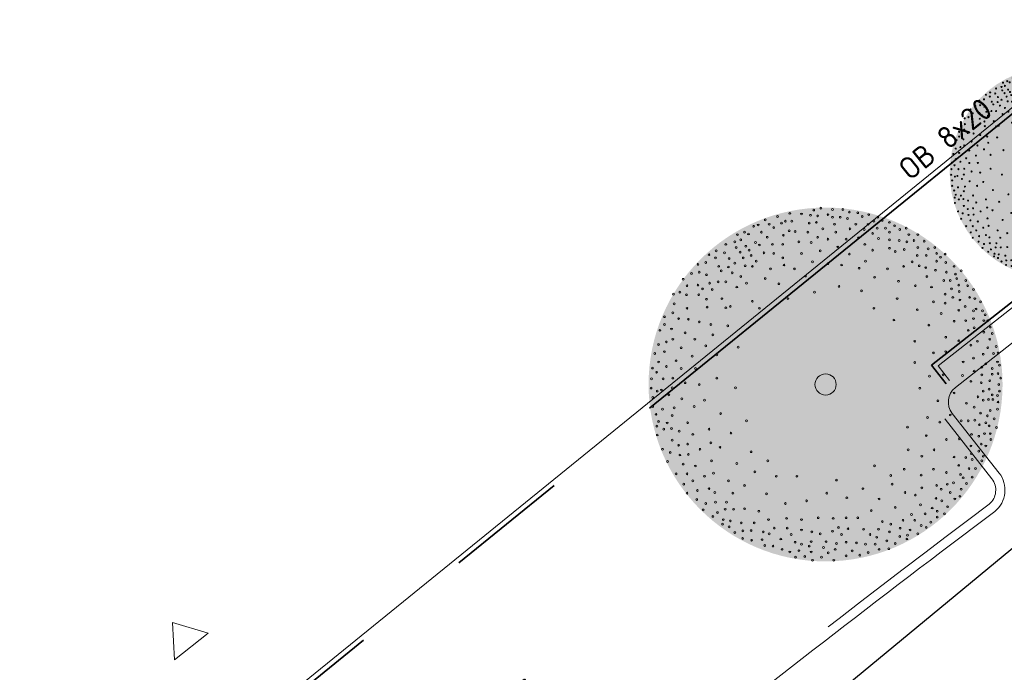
# Model space of a CAD drawing. Header units: metres. Extents: x 92403 to 95147, y 464428 to 465602.
# Tile 492 of 568: x 93298 to 93314, y 465151 to 465162. Entities that reach past the tile are written whole.
import ezdxf

# ---------------------------------------------------------------- set-up
doc = ezdxf.new("R2010")
doc.units = ezdxf.units.M
doc.linetypes.add('VH-OPSLUITBAND_80X200', pattern=[14, 8, -2, 2, -2])
doc.linetypes.add('VH-TROTTOIRBAND', pattern=[15, 5, -2, 2, -2, 2, -2])
doc.layers.get('0').update_dxf_attribs({"linetype": 'CONTINUOUS'})
for name, color, linetype, lineweight in [('B-RO-OG-TOPOGRAFIE_BEBOUWING_ENTREE-S', 7, 'CONTINUOUS', 5), ('N-WE-GW-ONTGRAVING-V', 2, 'CONTINUOUS', 30), ('N-WE-VH-KANTOPSLUITING_OPSLUITBAND_80X200-G', 7, 'VH-OPSLUITBAND_80X200', 35), ('N-WE-VH-KANTOPSLUITING_TROTTOIRBAND-G', 7, 'VH-TROTTOIRBAND', 35), ('N-WE-VH-KANTOPSLUITING_TROTTOIRBAND_130 150-T18', 10, 'CONTINUOUS', 18), ('N-WE-VH-KANTOPSLUITING_VOORKANTBAND-G', 50, 'CONTINUOUS', 35)]:
    doc.layers.add(name, color=color, linetype=linetype, lineweight=lineweight)
doc.layers.add('N-RO-GR-BOOM-S', color=7, linetype='CONTINUOUS', lineweight=9, true_color=0x005700, transparency=0.3)
doc.layers.add('N-RO-GR-BOOM-V', color=7, linetype='CONTINUOUS', lineweight=18, true_color=0x002600)
doc.styles.add('NLCS-ISO-M200-T18', font='NLCS-ISO.ttf', dxfattribs={"height": 0.36})

# ---------------------------------------------------------------- blocks, each defined once
blk = doc.blocks.new('SRO-BEBOUWING_ENTREE')
blk.add_lwpolyline([(0, 0.35), (0, -0.35), (0.5, 0)], close=True)
blk = doc.blocks.new('*U298')
at = {"layer": 'N-RO-GR-BOOM-V', "linetype": 'ByBlock', "ltscale": 1, "transparency": 33554567}
h = blk.add_hatch(color=98, dxfattribs=at)
h.dxf.hatch_style = 1
h.set_gradient(color1=(0, 51, 0), color2=(184, 200, 91), rotation=177, centered=1, name='INVCURVED')
edge = h.paths.add_edge_path()
edge.add_arc((0, 0), 2.5, 0, 360)
at = {"color": 0, "lineweight": -2}
for centre, radius in [((-0.066, 2.491), 0.0126), ((-0.678, 2.373), 0.0126), ((-0.505, 2.418), 0.0126), ((-0.34, 2.409), 0.0126), ((-0.212, 2.391), 0.0126), ((-0.167, 2.464), 0.0126), ((-0.112, 2.382), 0.0126), ((0.034, 2.4), 0.0126), ((0.098, 2.473), 0.0126), ((0.098, 2.363), 0.0126), ((0.208, 2.363), 0.0126), ((0.245, 2.473), 0.0126), ((0.336, 2.436), 0.0126), ((0.454, 2.427), 0.0126), ((0.519, 2.373), 0.0126), ((0.61, 2.4), 0.0126), ((0.737, 2.363), 0.0126), ((-1.016, 2.236), 0.0126), ((-0.952, 2.254), 0.0126), ((-0.852, 2.327), 0.0126), ((-0.797, 2.263), 0.0126), ((-0.733, 2.217), 0.0126), ((-0.623, 2.281), 0.0126), ((-0.568, 2.308), 0.0126), ((-0.477, 2.308), 0.0126), ((-0.23, 2.281), 0.0126), ((-0.13, 2.291), 0.0126), ((0.126, 2.263), 0.0126), ((0.308, 2.345), 0.0126), ((0.427, 2.263), 0.0126), ((0.601, 2.263), 0.0126), ((0.683, 2.308), 0.0126), ((0.802, 2.318), 0.0126), ((0.902, 2.291), 0.0126), ((0.975, 2.244), 0.0126), ((-1.245, 2.117), 0.0126), ((-1.144, 2.153), 0.0126), ((-1.089, 2.126), 0.0126), ((-0.907, 2.153), 0.0126), ((-0.824, 2.08), 0.0126), ((-0.596, 2.108), 0.0126), ((-0.514, 2.172), 0.0126), ((-0.431, 2.162), 0.0126), ((-0.249, 2.153), 0.0126), ((-0.112, 2.08), 0.0126), ((-0.038, 2.199), 0.0126), ((0.144, 2.153), 0.0126), ((0.345, 2.199), 0.0126), ((0.546, 2.19), 0.0126), ((0.665, 2.135), 0.0126), ((0.729, 2.208), 0.0126), ((0.847, 2.208), 0.0126), ((0.902, 2.153), 0.0126), ((1.048, 2.19), 0.0126), ((1.14, 2.208), 0.0126), ((1.176, 2.117), 0.0126), ((1.304, 2.117), 0.0126), ((-1.409, 1.98), 0.0126), ((-1.281, 2.016), 0.0126), ((-1.198, 2.044), 0.0126), ((-1.126, 1.953), 0.0126), ((-0.989, 2.007), 0.0126), ((-0.934, 1.971), 0.0126), ((-0.751, 1.98), 0.0126), ((-0.605, 1.98), 0.0126), ((-0.376, 2.016), 0.0126), ((-0.203, 2.007), 0.0126), ((0.034, 2.053), 0.0126), ((0.171, 1.943), 0.0126), ((0.29, 2.053), 0.0126), ((0.464, 2.071), 0.0126), ((0.555, 1.98), 0.0126), ((0.747, 2.062), 0.0126), ((0.902, 2.044), 0.0126), ((1.039, 2.035), 0.0126), ((1.149, 2.016), 0.0126), ((1.249, 2.035), 0.0126), ((1.395, 2.025), 0.0126), ((-1.646, 1.834), 0.0126), ((-1.546, 1.889), 0.0126), ((-1.427, 1.861), 0.0126), ((-1.263, 1.934), 0.0126), ((-1.208, 1.87), 0.0126), ((-1.08, 1.898), 0.0126), ((-1.052, 1.824), 0.0126), ((-0.87, 1.861), 0.0126), ((-0.733, 1.852), 0.0126), ((-0.34, 1.852), 0.0126), ((-0.075, 1.889), 0.0126), ((0.336, 1.843), 0.0126), ((0.665, 1.898), 0.0126), ((0.902, 1.925), 0.0126), ((0.985, 1.879), 0.0126), ((1.112, 1.907), 0.0126), ((1.295, 1.824), 0.0126), ((1.304, 1.934), 0.0126), ((1.423, 1.824), 0.0126), ((1.45, 1.916), 0.0126), ((1.542, 1.934), 0.0126), ((1.569, 1.852), 0.0126), ((1.624, 1.797), 0.0126), ((1.688, 1.843), 0.0126), ((-1.802, 1.697), 0.0126), ((-1.692, 1.724), 0.0126), ((-1.555, 1.788), 0.0126), ((-1.509, 1.669), 0.0126), ((-1.372, 1.66), 0.0126), ((-1.363, 1.779), 0.0126), ((-1.281, 1.715), 0.0126), ((-1.162, 1.788), 0.0126), ((-1.135, 1.678), 0.0126), ((-1.034, 1.669), 0.0126), ((-0.979, 1.742), 0.0126), ((-0.605, 1.788), 0.0126), ((-0.587, 1.688), 0.0126), ((-0.185, 1.733), 0.0126), ((0.034, 1.706), 0.0126), ((0.226, 1.688), 0.0126), ((0.564, 1.742), 0.0126), ((1.103, 1.669), 0.0126), ((1.222, 1.733), 0.0126), ((1.323, 1.678), 0.0126), ((1.569, 1.742), 0.0126), ((1.697, 1.724), 0.0126), ((1.815, 1.669), 0.0126), ((-1.893, 1.569), 0.0126), ((-1.783, 1.587), 0.0126), ((-1.683, 1.551), 0.0126), ((-1.473, 1.606), 0.0126), ((-1.317, 1.578), 0.0126), ((-1.198, 1.524), 0.0126), ((-0.778, 1.633), 0.0126), ((-0.44, 1.633), 0.0126), ((-0.285, 1.532), 0.0126), ((0.473, 1.642), 0.0126), ((0.875, 1.633), 0.0126), ((1.414, 1.651), 0.0126), ((1.432, 1.524), 0.0126), ((1.551, 1.614), 0.0126), ((1.706, 1.587), 0.0126), ((1.834, 1.56), 0.0126), ((1.916, 1.606), 0.0126), ((-2.012, 1.487), 0.0126), ((-1.957, 1.395), 0.0126), ((-1.802, 1.405), 0.0126), ((-1.637, 1.432), 0.0126), ((-1.518, 1.45), 0.0126), ((-1.409, 1.45), 0.0126), ((-1.116, 1.432), 0.0126), ((-0.852, 1.496), 0.0126), ((-0.659, 1.423), 0.0126), ((0.19, 1.386), 0.0126), ((0.692, 1.514), 0.0126), ((1.03, 1.459), 0.0126), ((1.268, 1.395), 0.0126), ((1.669, 1.469), 0.0126), ((1.761, 1.469), 0.0126), ((1.852, 1.496), 0.0126), ((1.88, 1.405), 0.0126), ((1.98, 1.469), 0.0126), ((2.007, 1.395), 0.0126), ((-2.149, 1.276), 0.0126), ((-2.057, 1.304), 0.0126), ((-1.966, 1.268), 0.0126), ((-1.792, 1.268), 0.0126), ((-1.737, 1.35), 0.0126), ((-1.6, 1.341), 0.0126), ((-1.253, 1.377), 0.0126), ((-0.157, 1.304), 0.0126), ((0.509, 1.323), 0.0126), ((1.496, 1.377), 0.0126), ((1.688, 1.276), 0.0126), ((1.779, 1.35), 0.0126), ((1.889, 1.313), 0.0126), ((2.09, 1.341), 0.0126), ((-2.139, 1.14), 0.0126), ((-1.683, 1.204), 0.0126), ((-1.464, 1.213), 0.0126), ((-1.345, 1.103), 0.0126), ((-1.034, 1.176), 0.0126), ((-0.532, 1.213), 0.0126), ((1.012, 1.213), 0.0126), ((1.523, 1.167), 0.0126), ((1.688, 1.149), 0.0126), ((1.797, 1.231), 0.0126), ((1.898, 1.194), 0.0126), ((1.971, 1.103), 0.0126), ((2.035, 1.231), 0.0126), ((2.108, 1.213), 0.0126), ((2.19, 1.167), 0.0126), ((-2.158, 1.012), 0.0126), ((-1.957, 1.076), 0.0126), ((-1.674, 1.094), 0.0126), ((-1.409, 1.085), 0.0126), ((-0.934, 1.076), 0.0126), ((0.683, 1.076), 0.0126), ((1.295, 1.057), 0.0126), ((1.633, 1.003), 0.0126), ((1.88, 1.048), 0.0126), ((2.09, 1.04), 0.0126), ((2.126, 1.067), 0.0126), ((2.217, 1.04), 0.0126), ((2.254, 0.985), 0.0126), ((-2.276, 0.957), 0.0126), ((-2.276, 0.847), 0.0126), ((-2.075, 0.93), 0.0126), ((-1.938, 0.921), 0.0126), ((-1.783, 0.884), 0.0126), ((-1.619, 0.847), 0.0126), ((-1.382, 0.829), 0.0126), ((0.966, 0.911), 0.0126), ((1.46, 0.839), 0.0126), ((1.815, 0.893), 0.0126), ((1.98, 0.902), 0.0126), ((2.09, 0.93), 0.0126), ((2.236, 0.902), 0.0126), ((2.29, 0.902), 0.0126), ((-2.34, 0.765), 0.0126), ((-2.176, 0.784), 0.0126), ((-1.984, 0.729), 0.0126), ((-1.591, 0.702), 0.0126), ((2.016, 0.765), 0.0126), ((2.099, 0.802), 0.0126), ((2.236, 0.738), 0.0126), ((2.327, 0.811), 0.0126), ((2.354, 0.72), 0.0126), ((-2.358, 0.564), 0.0126), ((-2.249, 0.601), 0.0126), ((-2.158, 0.638), 0.0126), ((-1.847, 0.638), 0.0126), ((-1.692, 0.546), 0.0126), ((1.259, 0.61), 0.0126), ((1.697, 0.667), 0.0126), ((1.88, 0.619), 0.0126), ((2.053, 0.556), 0.0126), ((2.145, 0.61), 0.0126), ((2.318, 0.638), 0.0126), ((-2.413, 0.437), 0.0126), ((-2.276, 0.464), 0.0126), ((-2.039, 0.519), 0.0126), ((-1.536, 0.418), 0.0126), ((-1.235, 0.528), 0.0126), ((1.523, 0.446), 0.0126), ((1.697, 0.464), 0.0126), ((2.227, 0.427), 0.0126), ((2.29, 0.519), 0.0126), ((2.373, 0.437), 0.0126), ((2.409, 0.537), 0.0126), ((2.436, 0.446), 0.0126), ((-2.358, 0.318), 0.0126), ((-2.112, 0.336), 0.0126), ((-1.884, 0.4), 0.0126), ((1.259, 0.311), 0.0126), ((1.944, 0.318), 0.0126), ((2.09, 0.373), 0.0126), ((2.263, 0.29), 0.0126), ((2.428, 0.318), 0.0126), ((2.455, 0.273), 0.0126), ((-2.446, 0.232), 0.0126), ((-2.386, 0.172), 0.0126), ((-2.249, 0.254), 0.0126), ((-2.039, 0.226), 0.0126), ((-1.838, 0.226), 0.0126), ((0, 0), 0.15), ((1.661, 0.135), 0.0126), ((2.099, 0.19), 0.0126), ((2.208, 0.245), 0.0126), ((2.208, 0.135), 0.0126), ((2.354, 0.226), 0.0126), ((2.354, 0.144), 0.0126), ((2.436, 0.154), 0.0126), ((-2.459, 0.08), 0.0126), ((-2.295, 0.08), 0.0126), ((-2.158, 0.09), 0.0126), ((-1.984, 0.025), 0.0126), ((-1.783, -0.002), 0.0126), ((-1.536, 0.09), 0.0126), ((1.468, 0.117), 0.0126), ((1.934, 0.126), 0.0126), ((2.053, 0.044), 0.0126), ((2.2, 0.025), 0.0126), ((2.318, 0.053), 0.0126), ((2.446, -0.002), 0.0126), ((2.473, 0.09), 0.0126), ((-2.465, -0.051), 0.0126), ((-2.377, -0.093), 0.0126), ((-2.319, -0.078), 0.0126), ((-2.212, -0.148), 0.0126), ((-2.167, -0.047), 0.0126), ((-1.272, -0.047), 0.0126), ((1.331, -0.054), 0.0126), ((1.815, -0.12), 0.0126), ((2.227, -0.093), 0.0126), ((2.309, -0.066), 0.0126), ((2.354, -0.148), 0.0126), ((2.455, -0.093), 0.0126), ((-2.441, -0.184), 0.0126), ((-2.03, -0.203), 0.0126), ((-1.71, -0.221), 0.0126), ((1.587, -0.23), 0.0126), ((1.989, -0.266), 0.0126), ((2.153, -0.175), 0.0126), ((2.227, -0.221), 0.0126), ((2.3, -0.211), 0.0126), ((2.364, -0.211), 0.0126), ((2.428, -0.157), 0.0126), ((2.436, -0.248), 0.0126), ((-2.441, -0.312), 0.0126), ((-2.395, -0.422), 0.0126), ((-2.304, -0.349), 0.0126), ((-2.139, -0.33), 0.0126), ((-1.856, -0.312), 0.0126), ((-1.482, -0.412), 0.0126), ((2.099, -0.321), 0.0126), ((2.19, -0.404), 0.0126), ((2.327, -0.367), 0.0126), ((2.428, -0.349), 0.0126), ((-2.358, -0.522), 0.0126), ((-2.237, -0.544), 0.0126), ((-2.167, -0.44), 0.0126), ((-1.948, -0.541), 0.0126), ((-1.116, -0.513), 0.0126), ((1.441, -0.467), 0.0126), ((1.614, -0.531), 0.0126), ((1.761, -0.431), 0.0126), ((1.916, -0.513), 0.0126), ((2.016, -0.513), 0.0126), ((2.108, -0.504), 0.0126), ((2.172, -0.568), 0.0126), ((2.263, -0.541), 0.0126), ((2.285, -0.443), 0.0126), ((2.382, -0.486), 0.0126), ((-2.382, -0.589), 0.0126), ((-2.286, -0.632), 0.0126), ((-2.176, -0.623), 0.0126), ((-2.067, -0.659), 0.0126), ((-1.874, -0.705), 0.0126), ((-1.646, -0.632), 0.0126), ((-1.336, -0.687), 0.0126), ((1.158, -0.602), 0.0126), ((2.062, -0.705), 0.0126), ((2.245, -0.695), 0.0126), ((2.309, -0.586), 0.0126), ((2.327, -0.695), 0.0126), ((2.413, -0.608), 0.0126), ((-2.377, -0.714), 0.0126), ((-2.167, -0.787), 0.0126), ((-1.948, -0.842), 0.0126), ((-1.619, -0.824), 0.0126), ((1.423, -0.723), 0.0126), ((1.706, -0.778), 0.0126), ((1.889, -0.769), 0.0126), ((2.163, -0.732), 0.0126), ((2.2, -0.842), 0.0126), ((2.336, -0.778), 0.0126), ((-2.304, -0.915), 0.0126), ((-2.194, -0.96), 0.0126), ((-2.075, -0.86), 0.0126), ((-1.774, -0.915), 0.0126), ((-1.491, -0.888), 0.0126), ((-1.052, -0.951), 0.0126), ((1.167, -0.924), 0.0126), ((1.532, -0.924), 0.0126), ((2.053, -0.869), 0.0126), ((2.062, -0.978), 0.0126), ((2.163, -0.942), 0.0126), ((2.263, -0.869), 0.0126), ((-2.231, -1.088), 0.0126), ((-2.057, -0.997), 0.0126), ((-2.012, -1.125), 0.0126), ((-1.938, -0.988), 0.0126), ((-1.61, -1.079), 0.0126), ((-1.253, -1.116), 0.0126), ((-0.815, -1.079), 0.0126), ((1.359, -1.015), 0.0126), ((1.815, -1.025), 0.0126), ((1.98, -1.033), 0.0126), ((2.071, -1.061), 0.0126), ((2.208, -1.079), 0.0126), ((2.227, -1.015), 0.0126), ((-2.112, -1.262), 0.0126), ((-1.957, -1.262), 0.0126), ((-1.838, -1.152), 0.0126), ((-1.583, -1.253), 0.0126), ((-0.998, -1.234), 0.0126), ((0.692, -1.15), 0.0126), ((1.112, -1.198), 0.0126), ((1.523, -1.198), 0.0126), ((1.706, -1.244), 0.0126), ((1.88, -1.143), 0.0126), ((2.026, -1.189), 0.0126), ((2.117, -1.189), 0.0126), ((-1.874, -1.362), 0.0126), ((-1.71, -1.298), 0.0126), ((-1.372, -1.362), 0.0126), ((-0.696, -1.298), 0.0126), ((-0.404, -1.298), 0.0126), ((0.153, -1.351), 0.0126), ((0.921, -1.287), 0.0126), ((1.35, -1.28), 0.0126), ((1.807, -1.39), 0.0126), ((1.907, -1.271), 0.0126), ((1.944, -1.317), 0.0126), ((1.989, -1.399), 0.0126), ((2.071, -1.308), 0.0126), ((-2.003, -1.408), 0.0126), ((-1.957, -1.536), 0.0126), ((-1.811, -1.499), 0.0126), ((-1.646, -1.472), 0.0126), ((-1.564, -1.527), 0.0126), ((-1.308, -1.536), 0.0126), ((-1.144, -1.426), 0.0126), ((0.016, -1.536), 0.0126), ((0.528, -1.472), 0.0126), ((0.939, -1.408), 0.0126), ((1.122, -1.527), 0.0126), ((1.359, -1.462), 0.0126), ((1.569, -1.426), 0.0126), ((1.633, -1.481), 0.0126), ((1.719, -1.411), 0.0126), ((1.761, -1.527), 0.0126), ((1.916, -1.481), 0.0126), ((-1.82, -1.627), 0.0126), ((-1.555, -1.663), 0.0126), ((-1.399, -1.663), 0.0126), ((-0.833, -1.545), 0.0126), ((-0.267, -1.645), 0.0126), ((0.3, -1.6), 0.0126), ((0.756, -1.618), 0.0126), ((1.268, -1.563), 0.0126), ((1.56, -1.609), 0.0126), ((1.642, -1.645), 0.0126), ((1.825, -1.618), 0.0126), ((1.898, -1.581), 0.0126), ((-1.729, -1.773), 0.0126), ((-1.692, -1.682), 0.0126), ((-1.528, -1.81), 0.0126), ((-1.418, -1.764), 0.0126), ((-1.299, -1.764), 0.0126), ((-1.144, -1.755), 0.0126), ((-0.943, -1.792), 0.0126), ((-0.568, -1.682), 0.0126), ((0.646, -1.782), 0.0126), ((0.985, -1.737), 0.0126), ((1.341, -1.7), 0.0126), ((1.505, -1.746), 0.0126), ((1.578, -1.792), 0.0126), ((1.724, -1.727), 0.0126), ((-1.591, -1.864), 0.0126), ((-1.445, -1.91), 0.0126), ((-1.345, -1.928), 0.0126), ((-1.19, -1.956), 0.0126), ((-1.007, -1.956), 0.0126), ((-0.806, -1.91), 0.0126), ((-0.55, -1.892), 0.0126), ((-0.34, -1.91), 0.0126), ((-0.103, -1.883), 0.0126), ((0.108, -1.892), 0.0126), ((0.29, -1.883), 0.0126), ((0.454, -1.883), 0.0126), ((0.802, -1.938), 0.0126), ((1.094, -1.919), 0.0126), ((1.213, -1.837), 0.0126), ((1.259, -1.919), 0.0126), ((1.405, -1.828), 0.0126), ((1.487, -1.946), 0.0126), ((1.578, -1.874), 0.0126), ((1.679, -1.828), 0.0126), ((-1.454, -1.974), 0.0126), ((-1.363, -2.011), 0.0126), ((-1.281, -2.093), 0.0126), ((-1.167, -2.069), 0.0126), ((-1.052, -2.065), 0.0126), ((-0.879, -2.084), 0.0126), ((-0.724, -2.029), 0.0126), ((-0.541, -2.029), 0.0126), ((-0.34, -2.056), 0.0126), ((-0.194, -2.084), 0.0126), ((0.098, -2.075), 0.0126), ((0.181, -2.02), 0.0126), ((0.317, -2.038), 0.0126), ((0.537, -2.047), 0.0126), ((0.747, -2.047), 0.0126), ((0.902, -2.084), 0.0126), ((0.921, -1.974), 0.0126), ((1.052, -2.032), 0.0126), ((1.194, -2.056), 0.0126), ((1.35, -1.993), 0.0126), ((1.423, -2.02), 0.0126), ((-1.171, -2.175), 0.0126), ((-1.044, -2.202), 0.0126), ((-0.897, -2.193), 0.0126), ((-0.797, -2.111), 0.0126), ((-0.632, -2.184), 0.0126), ((-0.486, -2.12), 0.0126), ((-0.431, -2.23), 0.0126), ((-0.203, -2.221), 0.0126), ((-0.075, -2.111), 0.0126), ((0.007, -2.221), 0.0126), ((0.226, -2.12), 0.0126), ((0.29, -2.23), 0.0126), ((0.628, -2.12), 0.0126), ((0.723, -2.16), 0.0126), ((0.866, -2.211), 0.0126), ((1.048, -2.147), 0.0126), ((1.149, -2.184), 0.0126), ((1.158, -2.129), 0.0126), ((1.304, -2.111), 0.0126), ((-0.86, -2.276), 0.0126), ((-0.742, -2.284), 0.0126), ((-0.614, -2.33), 0.0126), ((-0.505, -2.367), 0.0126), ((-0.376, -2.348), 0.0126), ((-0.34, -2.257), 0.0126), ((-0.23, -2.284), 0.0126), ((-0.203, -2.367), 0.0126), ((-0.03, -2.303), 0.0126), ((0.135, -2.33), 0.0126), ((0.153, -2.248), 0.0126), ((0.376, -2.352), 0.0126), ((0.436, -2.239), 0.0126), ((0.564, -2.257), 0.0126), ((0.601, -2.376), 0.0126), ((0.701, -2.257), 0.0126), ((0.756, -2.33), 0.0126), ((0.893, -2.321), 0.0126), ((0.985, -2.248), 0.0126), ((-0.423, -2.44), 0.0126), ((-0.294, -2.43), 0.0126), ((-0.185, -2.485), 0.0126), ((-0.057, -2.44), 0.0126), ((0.038, -2.379), 0.0126), ((0.116, -2.485), 0.0126), ((0.29, -2.422), 0.0126), ((0.482, -2.412), 0.0126)]:
    blk.add_circle(centre, radius, dxfattribs=at)
blk = doc.blocks.new('*U297')
at = {"layer": 'N-RO-GR-BOOM-V', "linetype": 'ByBlock', "ltscale": 1, "transparency": 33554567}
h = blk.add_hatch(color=98, dxfattribs=at)
h.dxf.hatch_style = 1
h.set_gradient(color1=(0, 51, 0), color2=(184, 200, 91), rotation=177, centered=1, name='INVCURVED')
edge = h.paths.add_edge_path()
edge.add_arc((0, 0), 1.5, 0, 360)
at = {"color": 0, "lineweight": -2}
for centre, radius in [((-0.511, 1.396), 0.00758), ((-0.407, 1.424), 0.00758), ((-0.341, 1.385), 0.00758), ((-0.303, 1.451), 0.00758), ((-0.286, 1.385), 0.00758), ((-0.204, 1.445), 0.00758), ((-0.127, 1.435), 0.00758), ((-0.1, 1.478), 0.00758), ((-0.067, 1.429), 0.00758), ((-0.04, 1.495), 0.00758), ((0.021, 1.44), 0.00758), ((0.059, 1.484), 0.00758), ((0.059, 1.418), 0.00758), ((0.125, 1.418), 0.00758), ((0.147, 1.484), 0.00758), ((0.185, 1.407), 0.00758), ((0.201, 1.462), 0.00758), ((0.273, 1.456), 0.00758), ((0.311, 1.424), 0.00758), ((0.366, 1.44), 0.00758), ((0.41, 1.385), 0.00758), ((0.442, 1.418), 0.00758), ((0.481, 1.391), 0.00758), ((-0.747, 1.27), 0.00758), ((-0.686, 1.292), 0.00758), ((-0.653, 1.275), 0.00758), ((-0.609, 1.341), 0.00758), ((-0.571, 1.352), 0.00758), ((-0.544, 1.292), 0.00758), ((-0.495, 1.248), 0.00758), ((-0.478, 1.358), 0.00758), ((-0.44, 1.33), 0.00758), ((-0.374, 1.369), 0.00758), ((-0.357, 1.265), 0.00758), ((-0.308, 1.303), 0.00758), ((-0.259, 1.297), 0.00758), ((-0.149, 1.292), 0.00758), ((-0.138, 1.369), 0.00758), ((-0.078, 1.374), 0.00758), ((-0.067, 1.248), 0.00758), ((-0.023, 1.319), 0.00758), ((0.076, 1.358), 0.00758), ((0.087, 1.292), 0.00758), ((0.207, 1.319), 0.00758), ((0.256, 1.358), 0.00758), ((0.328, 1.314), 0.00758), ((0.361, 1.358), 0.00758), ((0.399, 1.281), 0.00758), ((0.437, 1.325), 0.00758), ((0.508, 1.325), 0.00758), ((0.541, 1.374), 0.00758), ((0.541, 1.292), 0.00758), ((0.585, 1.347), 0.00758), ((0.629, 1.314), 0.00758), ((0.684, 1.325), 0.00758), ((0.706, 1.27), 0.00758), ((0.783, 1.27), 0.00758), ((-0.928, 1.133), 0.00758), ((-0.856, 1.117), 0.00758), ((-0.845, 1.188), 0.00758), ((-0.768, 1.21), 0.00758), ((-0.758, 1.161), 0.00758), ((-0.725, 1.122), 0.00758), ((-0.719, 1.226), 0.00758), ((-0.675, 1.172), 0.00758), ((-0.648, 1.139), 0.00758), ((-0.593, 1.204), 0.00758), ((-0.56, 1.183), 0.00758), ((-0.522, 1.117), 0.00758), ((-0.451, 1.188), 0.00758), ((-0.44, 1.111), 0.00758), ((-0.363, 1.188), 0.00758), ((-0.226, 1.21), 0.00758), ((-0.204, 1.111), 0.00758), ((-0.122, 1.204), 0.00758), ((-0.045, 1.133), 0.00758), ((0.021, 1.232), 0.00758), ((0.103, 1.166), 0.00758), ((0.174, 1.232), 0.00758), ((0.201, 1.106), 0.00758), ((0.278, 1.243), 0.00758), ((0.333, 1.188), 0.00758), ((0.399, 1.139), 0.00758), ((0.448, 1.237), 0.00758), ((0.541, 1.226), 0.00758), ((0.541, 1.155), 0.00758), ((0.591, 1.128), 0.00758), ((0.624, 1.221), 0.00758), ((0.667, 1.144), 0.00758), ((0.689, 1.21), 0.00758), ((0.75, 1.221), 0.00758), ((0.783, 1.161), 0.00758), ((0.837, 1.215), 0.00758), ((0.87, 1.15), 0.00758), ((0.925, 1.161), 0.00758), ((0.941, 1.111), 0.00758), ((1.013, 1.106), 0.00758), ((-1.081, 1.018), 0.00758), ((-1.015, 1.035), 0.00758), ((-0.988, 1.1), 0.00758), ((-0.933, 1.073), 0.00758), ((-0.906, 1.002), 0.00758), ((-0.823, 0.996), 0.00758), ((-0.818, 1.067), 0.00758), ((-0.768, 1.029), 0.00758), ((-0.697, 1.073), 0.00758), ((-0.681, 1.007), 0.00758), ((-0.631, 1.095), 0.00758), ((-0.62, 1.002), 0.00758), ((-0.588, 1.045), 0.00758), ((-0.467, 0.98), 0.00758), ((-0.363, 1.073), 0.00758), ((-0.352, 1.013), 0.00758), ((-0.264, 0.98), 0.00758), ((-0.111, 1.04), 0.00758), ((0.021, 1.024), 0.00758), ((0.136, 1.013), 0.00758), ((0.284, 0.985), 0.00758), ((0.339, 1.045), 0.00758), ((0.525, 0.98), 0.00758), ((0.662, 1.002), 0.00758), ((0.733, 1.04), 0.00758), ((0.777, 1.095), 0.00758), ((0.794, 1.007), 0.00758), ((0.848, 0.991), 0.00758), ((0.854, 1.095), 0.00758), ((0.93, 0.969), 0.00758), ((0.941, 1.045), 0.00758), ((0.974, 1.078), 0.00758), ((1.018, 1.035), 0.00758), ((1.089, 1.002), 0.00758), ((-1.207, 0.892), 0.00758), ((-1.174, 0.837), 0.00758), ((-1.136, 0.941), 0.00758), ((-1.081, 0.843), 0.00758), ((-1.07, 0.952), 0.00758), ((-1.01, 0.93), 0.00758), ((-0.982, 0.859), 0.00758), ((-0.911, 0.87), 0.00758), ((-0.884, 0.963), 0.00758), ((-0.845, 0.87), 0.00758), ((-0.79, 0.947), 0.00758), ((-0.719, 0.914), 0.00758), ((-0.67, 0.859), 0.00758), ((-0.511, 0.897), 0.00758), ((-0.396, 0.854), 0.00758), ((-0.171, 0.919), 0.00758), ((0.114, 0.832), 0.00758), ((0.415, 0.908), 0.00758), ((0.618, 0.875), 0.00758), ((0.761, 0.837), 0.00758), ((0.859, 0.914), 0.00758), ((1.002, 0.881), 0.00758), ((1.024, 0.952), 0.00758), ((1.057, 0.881), 0.00758), ((1.1, 0.936), 0.00758), ((1.111, 0.897), 0.00758), ((1.128, 0.843), 0.00758), ((1.149, 0.963), 0.00758), ((1.188, 0.881), 0.00758), ((1.204, 0.837), 0.00758), ((-1.289, 0.766), 0.00758), ((-1.234, 0.783), 0.00758), ((-1.18, 0.761), 0.00758), ((-1.075, 0.761), 0.00758), ((-1.042, 0.81), 0.00758), ((-1.01, 0.722), 0.00758), ((-0.96, 0.805), 0.00758), ((-0.878, 0.728), 0.00758), ((-0.752, 0.826), 0.00758), ((-0.62, 0.706), 0.00758), ((-0.319, 0.728), 0.00758), ((-0.094, 0.783), 0.00758), ((0.306, 0.794), 0.00758), ((0.607, 0.728), 0.00758), ((0.897, 0.826), 0.00758), ((0.914, 0.7), 0.00758), ((1.013, 0.766), 0.00758), ((1.013, 0.689), 0.00758), ((1.068, 0.81), 0.00758), ((1.078, 0.739), 0.00758), ((1.133, 0.788), 0.00758), ((1.139, 0.717), 0.00758), ((1.221, 0.739), 0.00758), ((1.254, 0.805), 0.00758), ((1.265, 0.728), 0.00758), ((1.314, 0.7), 0.00758), ((-1.366, 0.574), 0.00758), ((-1.295, 0.607), 0.00758), ((-1.284, 0.684), 0.00758), ((-1.245, 0.558), 0.00758), ((-1.174, 0.645), 0.00758), ((-1.163, 0.552), 0.00758), ((-1.004, 0.656), 0.00758), ((-0.845, 0.651), 0.00758), ((-0.807, 0.662), 0.00758), ((-0.56, 0.645), 0.00758), ((0.41, 0.645), 0.00758), ((0.777, 0.634), 0.00758), ((0.98, 0.602), 0.00758), ((1.128, 0.629), 0.00758), ((1.182, 0.662), 0.00758), ((1.254, 0.624), 0.00758), ((1.254, 0.558), 0.00758), ((1.276, 0.64), 0.00758), ((1.33, 0.624), 0.00758), ((1.352, 0.591), 0.00758), ((-1.404, 0.459), 0.00758), ((-1.366, 0.508), 0.00758), ((-1.306, 0.47), 0.00758), ((-1.191, 0.437), 0.00758), ((-1.07, 0.53), 0.00758), ((-0.971, 0.508), 0.00758), ((-0.955, 0.421), 0.00758), ((-0.829, 0.497), 0.00758), ((0.58, 0.547), 0.00758), ((0.876, 0.503), 0.00758), ((1.089, 0.536), 0.00758), ((1.188, 0.541), 0.00758), ((1.21, 0.459), 0.00758), ((1.259, 0.481), 0.00758), ((1.341, 0.541), 0.00758), ((1.341, 0.443), 0.00758), ((1.374, 0.541), 0.00758), ((1.396, 0.486), 0.00758), ((1.413, 0.432), 0.00758), ((-1.415, 0.339), 0.00758), ((-1.366, 0.278), 0.00758), ((-1.349, 0.361), 0.00758), ((-1.295, 0.383), 0.00758), ((-1.223, 0.311), 0.00758), ((-1.108, 0.383), 0.00758), ((-1.015, 0.328), 0.00758), ((-0.741, 0.317), 0.00758), ((0.755, 0.366), 0.00758), ((1.018, 0.4), 0.00758), ((1.018, 0.278), 0.00758), ((1.128, 0.372), 0.00758), ((1.232, 0.333), 0.00758), ((1.287, 0.366), 0.00758), ((1.374, 0.311), 0.00758), ((1.391, 0.383), 0.00758), ((1.446, 0.322), 0.00758), ((-1.468, 0.139), 0.00758), ((-1.448, 0.262), 0.00758), ((-1.415, 0.191), 0.00758), ((-1.349, 0.153), 0.00758), ((-1.267, 0.202), 0.00758), ((-1.223, 0.136), 0.00758), ((-1.13, 0.24), 0.00758), ((-1.103, 0.136), 0.00758), ((-0.922, 0.251), 0.00758), ((0.755, 0.187), 0.00758), ((0.914, 0.267), 0.00758), ((1.166, 0.191), 0.00758), ((1.254, 0.224), 0.00758), ((1.325, 0.147), 0.00758), ((1.336, 0.256), 0.00758), ((1.358, 0.174), 0.00758), ((1.413, 0.136), 0.00758), ((1.424, 0.262), 0.00758), ((1.457, 0.191), 0.00758), ((1.462, 0.267), 0.00758), ((1.473, 0.164), 0.00758), ((-1.475, 0.048), 0.00758), ((-1.432, 0.103), 0.00758), ((-1.377, 0.048), 0.00758), ((-1.295, 0.054), 0.00758), ((-1.191, 0.015), 0.00758), ((-1.07, -0.001), 0.00758), ((-0.922, 0.054), 0.00758), ((0, 0), 0.09), ((0.881, 0.07), 0.00758), ((0.996, 0.081), 0.00758), ((1.16, 0.076), 0.00758), ((1.232, 0.026), 0.00758), ((1.259, 0.114), 0.00758), ((1.32, 0.015), 0.00758), ((1.325, 0.081), 0.00758), ((1.391, 0.032), 0.00758), ((1.413, 0.087), 0.00758), ((1.462, 0.092), 0.00758), ((1.468, -0.001), 0.00758), ((1.484, 0.054), 0.00758), ((-1.479, -0.031), 0.00758), ((-1.465, -0.111), 0.00758), ((-1.426, -0.056), 0.00758), ((-1.391, -0.047), 0.00758), ((-1.327, -0.089), 0.00758), ((-1.3, -0.028), 0.00758), ((-1.218, -0.122), 0.00758), ((-1.026, -0.133), 0.00758), ((-0.763, -0.028), 0.00758), ((0.799, -0.032), 0.00758), ((0.952, -0.138), 0.00758), ((1.089, -0.072), 0.00758), ((1.292, -0.105), 0.00758), ((1.336, -0.056), 0.00758), ((1.336, -0.133), 0.00758), ((1.38, -0.127), 0.00758), ((1.385, -0.039), 0.00758), ((1.413, -0.089), 0.00758), ((1.418, -0.127), 0.00758), ((1.457, -0.094), 0.00758), ((1.473, -0.056), 0.00758), ((-1.465, -0.187), 0.00758), ((-1.437, -0.253), 0.00758), ((-1.382, -0.209), 0.00758), ((-1.3, -0.264), 0.00758), ((-1.284, -0.198), 0.00758), ((-1.114, -0.187), 0.00758), ((-0.889, -0.247), 0.00758), ((0.865, -0.28), 0.00758), ((1.057, -0.258), 0.00758), ((1.193, -0.16), 0.00758), ((1.259, -0.193), 0.00758), ((1.314, -0.242), 0.00758), ((1.371, -0.266), 0.00758), ((1.396, -0.22), 0.00758), ((1.457, -0.209), 0.00758), ((1.462, -0.149), 0.00758), ((-1.429, -0.354), 0.00758), ((-1.415, -0.313), 0.00758), ((-1.371, -0.379), 0.00758), ((-1.342, -0.326), 0.00758), ((-1.306, -0.374), 0.00758), ((-1.24, -0.396), 0.00758), ((-1.169, -0.324), 0.00758), ((-1.125, -0.423), 0.00758), ((-0.988, -0.379), 0.00758), ((-0.801, -0.412), 0.00758), ((-0.67, -0.308), 0.00758), ((0.695, -0.361), 0.00758), ((0.969, -0.319), 0.00758), ((1.149, -0.308), 0.00758), ((1.21, -0.308), 0.00758), ((1.237, -0.423), 0.00758), ((1.265, -0.302), 0.00758), ((1.303, -0.341), 0.00758), ((1.347, -0.417), 0.00758), ((1.358, -0.324), 0.00758), ((1.385, -0.352), 0.00758), ((1.396, -0.417), 0.00758), ((1.429, -0.291), 0.00758), ((1.448, -0.365), 0.00758), ((-1.426, -0.428), 0.00758), ((-1.382, -0.549), 0.00758), ((-1.3, -0.472), 0.00758), ((-1.245, -0.516), 0.00758), ((-1.169, -0.505), 0.00758), ((-1.064, -0.549), 0.00758), ((-0.971, -0.494), 0.00758), ((-0.895, -0.533), 0.00758), ((0.7, -0.554), 0.00758), ((0.854, -0.434), 0.00758), ((0.919, -0.554), 0.00758), ((1.024, -0.467), 0.00758), ((1.133, -0.461), 0.00758), ((1.232, -0.522), 0.00758), ((1.298, -0.439), 0.00758), ((1.32, -0.505), 0.00758), ((1.358, -0.522), 0.00758), ((1.402, -0.467), 0.00758), ((-1.338, -0.653), 0.00758), ((-1.317, -0.576), 0.00758), ((-1.234, -0.598), 0.00758), ((-1.207, -0.675), 0.00758), ((-1.163, -0.593), 0.00758), ((-1.103, -0.691), 0.00758), ((-0.966, -0.647), 0.00758), ((-0.752, -0.669), 0.00758), ((-0.631, -0.571), 0.00758), ((-0.489, -0.647), 0.00758), ((0.415, -0.69), 0.00758), ((0.816, -0.609), 0.00758), ((1.089, -0.615), 0.00758), ((1.128, -0.686), 0.00758), ((1.188, -0.62), 0.00758), ((1.237, -0.587), 0.00758), ((1.243, -0.636), 0.00758), ((1.298, -0.565), 0.00758), ((1.325, -0.647), 0.00758), ((1.336, -0.609), 0.00758), ((-1.267, -0.757), 0.00758), ((-1.174, -0.757), 0.00758), ((-1.125, -0.817), 0.00758), ((-1.026, -0.779), 0.00758), ((-0.95, -0.752), 0.00758), ((-0.823, -0.817), 0.00758), ((-0.599, -0.741), 0.00758), ((-0.418, -0.779), 0.00758), ((-0.243, -0.779), 0.00758), ((0.092, -0.811), 0.00758), ((0.552, -0.772), 0.00758), ((0.667, -0.719), 0.00758), ((0.81, -0.768), 0.00758), ((0.914, -0.719), 0.00758), ((1.024, -0.746), 0.00758), ((1.084, -0.834), 0.00758), ((1.144, -0.763), 0.00758), ((1.166, -0.79), 0.00758), ((1.193, -0.839), 0.00758), ((1.215, -0.713), 0.00758), ((1.243, -0.785), 0.00758), ((1.27, -0.713), 0.00758), ((-1.202, -0.845), 0.00758), ((-1.174, -0.921), 0.00758), ((-1.092, -0.976), 0.00758), ((-1.086, -0.899), 0.00758), ((-0.988, -0.883), 0.00758), ((-0.939, -0.916), 0.00758), ((-0.785, -0.921), 0.00758), ((-0.686, -0.856), 0.00758), ((-0.5, -0.927), 0.00758), ((0.01, -0.921), 0.00758), ((0.18, -0.96), 0.00758), ((0.317, -0.883), 0.00758), ((0.453, -0.971), 0.00758), ((0.563, -0.845), 0.00758), ((0.673, -0.916), 0.00758), ((0.761, -0.938), 0.00758), ((0.816, -0.877), 0.00758), ((0.936, -0.965), 0.00758), ((0.941, -0.856), 0.00758), ((0.98, -0.888), 0.00758), ((1.031, -0.847), 0.00758), ((1.057, -0.916), 0.00758), ((1.095, -0.971), 0.00758), ((1.139, -0.949), 0.00758), ((1.149, -0.888), 0.00758), ((-1.037, -1.064), 0.00758), ((-1.015, -1.009), 0.00758), ((-0.955, -1.119), 0.00758), ((-0.933, -0.998), 0.00758), ((-0.917, -1.086), 0.00758), ((-0.851, -1.058), 0.00758), ((-0.84, -0.998), 0.00758), ((-0.779, -1.058), 0.00758), ((-0.686, -1.053), 0.00758), ((-0.566, -1.075), 0.00758), ((-0.341, -1.009), 0.00758), ((-0.16, -0.987), 0.00758), ((0.388, -1.069), 0.00758), ((0.591, -1.042), 0.00758), ((0.728, -1.102), 0.00758), ((0.805, -1.02), 0.00758), ((0.843, -1.097), 0.00758), ((0.903, -1.047), 0.00758), ((0.947, -1.075), 0.00758), ((0.985, -0.987), 0.00758), ((1.007, -1.097), 0.00758), ((1.035, -1.036), 0.00758), ((-0.873, -1.185), 0.00758), ((-0.867, -1.146), 0.00758), ((-0.818, -1.207), 0.00758), ((-0.807, -1.157), 0.00758), ((-0.768, -1.256), 0.00758), ((-0.714, -1.174), 0.00758), ((-0.7, -1.241), 0.00758), ((-0.631, -1.239), 0.00758), ((-0.604, -1.174), 0.00758), ((-0.527, -1.25), 0.00758), ((-0.484, -1.146), 0.00758), ((-0.434, -1.217), 0.00758), ((-0.33, -1.135), 0.00758), ((-0.324, -1.217), 0.00758), ((-0.204, -1.146), 0.00758), ((-0.204, -1.234), 0.00758), ((-0.116, -1.25), 0.00758), ((-0.062, -1.13), 0.00758), ((0.059, -1.245), 0.00758), ((0.065, -1.135), 0.00758), ((0.109, -1.212), 0.00758), ((0.174, -1.13), 0.00758), ((0.19, -1.223), 0.00758), ((0.273, -1.13), 0.00758), ((0.322, -1.228), 0.00758), ((0.448, -1.228), 0.00758), ((0.481, -1.163), 0.00758), ((0.541, -1.25), 0.00758), ((0.552, -1.185), 0.00758), ((0.631, -1.219), 0.00758), ((0.656, -1.152), 0.00758), ((0.717, -1.234), 0.00758), ((0.755, -1.152), 0.00758), ((0.81, -1.196), 0.00758), ((0.854, -1.212), 0.00758), ((0.892, -1.168), 0.00758), ((0.947, -1.124), 0.00758), ((-0.703, -1.305), 0.00758), ((-0.626, -1.321), 0.00758), ((-0.538, -1.316), 0.00758), ((-0.516, -1.365), 0.00758), ((-0.478, -1.266), 0.00758), ((-0.445, -1.371), 0.00758), ((-0.379, -1.31), 0.00758), ((-0.368, -1.398), 0.00758), ((-0.292, -1.272), 0.00758), ((-0.259, -1.338), 0.00758), ((-0.204, -1.354), 0.00758), ((-0.138, -1.371), 0.00758), ((-0.122, -1.332), 0.00758), ((-0.045, -1.266), 0.00758), ((-0.018, -1.382), 0.00758), ((0.004, -1.332), 0.00758), ((0.081, -1.398), 0.00758), ((0.092, -1.349), 0.00758), ((0.136, -1.272), 0.00758), ((0.174, -1.338), 0.00758), ((0.262, -1.343), 0.00758), ((0.339, -1.354), 0.00758), ((0.377, -1.272), 0.00758), ((0.421, -1.354), 0.00758), ((0.434, -1.296), 0.00758), ((0.453, -1.398), 0.00758), ((0.519, -1.327), 0.00758), ((0.536, -1.393), 0.00758), ((0.591, -1.349), 0.00758), ((0.629, -1.288), 0.00758), ((0.689, -1.31), 0.00758), ((0.695, -1.277), 0.00758), ((0.783, -1.266), 0.00758), ((-0.303, -1.42), 0.00758), ((-0.254, -1.464), 0.00758), ((-0.226, -1.409), 0.00758), ((-0.177, -1.458), 0.00758), ((-0.122, -1.42), 0.00758), ((-0.111, -1.491), 0.00758), ((-0.034, -1.464), 0.00758), ((0.023, -1.428), 0.00758), ((0.07, -1.491), 0.00758), ((0.174, -1.453), 0.00758), ((0.226, -1.411), 0.00758), ((0.289, -1.447), 0.00758), ((0.361, -1.426), 0.00758)]:
    blk.add_circle(centre, radius, dxfattribs=at)

msp = doc.modelspace()

# ---------------------------------------------------------------- linework, layer by layer
at = {"layer": 'N-WE-GW-ONTGRAVING-V', "flags": 128}
msp.add_lwpolyline([(93273.565557, 465100.262213), (93306.956804, 465137.956634), (93308.891596, 465139.870037), (93306.444478, 465142.81861), (93299.22541, 465136.700237), (93297.156438, 465139.141416), (93305.761351, 465146.434335), (93344.448649, 465178.415175), (93385.161698, 465211.839092), (93422.410042, 465242.16203)], dxfattribs=at)
at = {"layer": 'N-WE-VH-KANTOPSLUITING_OPSLUITBAND_80X200-G', "flags": 128}
msp.add_lwpolyline([(93306.082455, 465150.627237), (93305.840855, 465150.92976, 0.009743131), (93297.771365, 465144.227758), (93296.342664, 465145.988905), (93315.175451, 465161.273603), (93316.708332, 465159.384034), (93312.46818, 465156.050714), (93312.707459, 465155.746338)], format="xyb", dxfattribs=at)
at = {"layer": 'N-WE-VH-KANTOPSLUITING_TROTTOIRBAND-G', "lineweight": 15, "flags": 128}
msp.add_lwpolyline([(93409.226208, 465234.019436), (93409.128652, 465233.939651, 0.414213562), (93409.065203, 465233.306426), (93409.856557, 465232.338821, -0.414213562), (93409.814257, 465231.916671), (93381.522343, 465208.778144, -0.414213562), (93381.100193, 465208.820444), (93380.308838, 465209.788048, 0.414213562), (93379.675613, 465209.851498), (93376.049754, 465206.886091), (93364.772064, 465197.428939, 0.414213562), (93364.716402, 465196.794982), (93365.51959, 465195.837178, -0.414213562), (93365.482482, 465195.414539), (93362.340883, 465192.780084, -0.414213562), (93361.918245, 465192.817192), (93361.114209, 465193.776008, 0.412864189), (93360.481844, 465193.832999), (93349.401638, 465184.628102, 0.41054178), (93349.339473, 465183.998775), (93350.127722, 465183.025331, -0.400531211), (93350.087838, 465182.598076, -0.006243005), (93337.596947, 465172.777867), (93333.773863, 465169.772418, -0.414213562), (93333.352608, 465169.822858), (93332.580077, 465170.805556, 0.414213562), (93331.948195, 465170.881217), (93312.765922, 465155.801415, 0.414213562), (93312.690262, 465155.169533), (93313.453088, 465154.199179, -0.404626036), (93313.409911, 465153.783688, 0.006584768), (93307.849682, 465149.486879, 0.000777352), (93307.849318, 465149.486589, -0.414550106), (93307.427287, 465149.533959), (93306.648228, 465150.51171, 0.414541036), (93306.01547, 465150.582916, 0.0111353), (93296.82985, 465142.90598, 0.000505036), (93294.929437, 465141.124642, 0.414281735), (93294.90958, 465140.488481), (93295.765592, 465139.577519, -0.413745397), (93295.752222, 465139.153288, 0.001355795), (93290.679012, 465134.356767, 0.000431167), (93290.678825, 465134.356588, -0.414984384), (93290.254787, 465134.367151), (93289.393155, 465135.272917, 0.414281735), (93288.756881, 465135.288731, 0.001894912), (93281.70306, 465128.524344, 0.007732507), (93271.356442, 465118.042172, 0.414398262), (93271.370629, 465117.405733), (93272.274044, 465116.542262, -0.410940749), (93272.283361, 465116.117209, 0.003748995), (93267.4135, 465110.935116), (93267.266621, 465110.785557, -0.385792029), (93260.762851, 465110.407644), (93253.912458, 465115.928684), (93247.148689, 465121.392224), (93239.932672, 465127.228517), (93232.641773, 465133.097726), (93225.226828, 465139.163591), (93210.817285, 465150.793842), (93209.770142, 465151.624938), (93201.837464, 465158.122951), (93199.910649, 465159.649295), (93198.360933, 465160.87707), (93192.87345, 465165.224888, -0.463375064), (93192.68011, 465171.096308), (93202.287447, 465179.796213, -0.414213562), (93202.711191, 465179.77521), (93203.550233, 465178.848652, 0.414213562), (93204.185849, 465178.817147), (93218.566018, 465191.83908, 0.414213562), (93218.597523, 465192.474696), (93217.758481, 465193.401253, -0.414213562), (93217.779485, 465193.824997), (93218.279411, 465194.277704), (93222.852491, 465197.81358), (93223.978394, 465198.661971), (93225.030833, 465199.420116), (93227.812063, 465201.361465), (93227.86854, 465201.401449)], format="xyb", dxfattribs=at)
at = {"layer": 'N-WE-VH-KANTOPSLUITING_VOORKANTBAND-G', "linetype": 'Continuous', "lineweight": 15}
for points in [[(93296.93048, 465142.794714, -0.011132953), (93306.109075, 465150.465706, -0.414541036), (93306.530914, 465150.418236), (93307.309999, 465149.440453, 0.414550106), (93307.942958, 465149.369407, -0.006588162), (93313.502954, 465153.665976, 0.407492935), (93313.571012, 465154.291882), (93312.808185, 465155.262236, -0.414213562), (93312.858626, 465155.683491), (93332.040898, 465170.763293, -0.414213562), (93332.462153, 465170.712853), (93333.234684, 465169.730154, 0.414213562), (93333.866567, 465169.654494), (93337.688917, 465172.659366, 0.006243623), (93350.183961, 465182.482895, 0.403066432)], [(93312.765922, 465155.801415), (93312.580515, 465156.037263), (93316.821638, 465159.371347), (93315.187178, 465161.386131), (93296.230136, 465146.000633), (93297.761234, 465144.113263, -0.009745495), (93305.828259, 465150.817334), (93306.01547, 465150.582916)]]:
    msp.add_lwpolyline(points, format="xyb", dxfattribs=at)

# ---------------------------------------------------------------- block references
at = {"layer": 'B-RO-OG-TOPOGRAFIE_BEBOUWING_ENTREE-S', "ltscale": 1, "rotation": 128.3520319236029}
msp.add_blockref('SRO-BEBOUWING_ENTREE', (93300.411897, 465151.463785), dxfattribs=at)
at = {"layer": 'N-RO-GR-BOOM-S', "xscale": 1.15355493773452, "yscale": 1.15355493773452, "zscale": 1.15355493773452}
for name, p in [('*U297', (93314.496832, 465159.189035)), ('*U298', (93310.744082, 465155.735039))]:
    msp.add_blockref(name, p, dxfattribs=at)

# ---------------------------------------------------------------- texts
at = {"layer": 'N-WE-VH-KANTOPSLUITING_TROTTOIRBAND_130 150-T18', "insert": (93311.890733, 465159.321478), "char_height": 0.36, "width": 4.66934953, "attachment_point": 1, "rotation": 38.9038323, "style": 'NLCS-ISO-M200-T18'}
msp.add_mtext('OB 8x20', dxfattribs=at)

doc.saveas('drawing.dxf')
